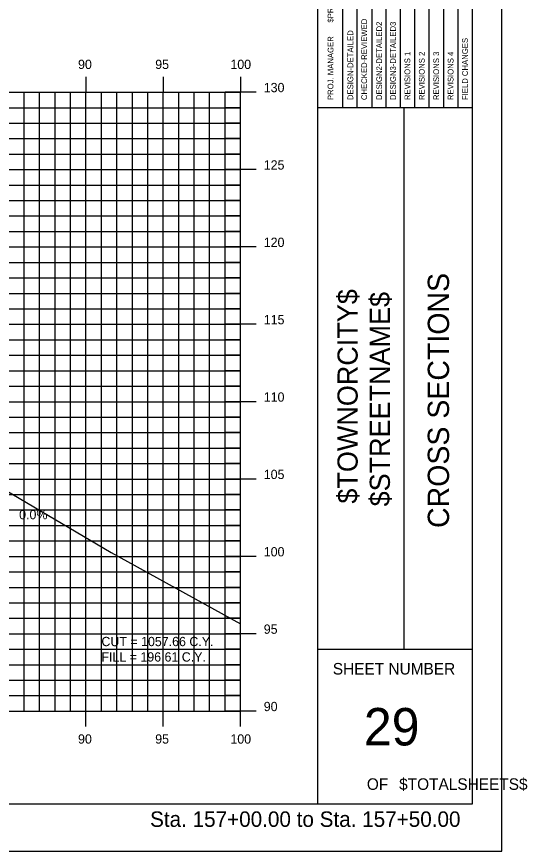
# Model space of a CAD drawing. Extents: x 850598 to 870284, y 366541 to 366651.
# Drawn here: x 852954 to 852987, y 366541.2 to 366595.1 of the extents above; entities that cross this region are included whole.
import ezdxf

# ---------------------------------------------------------------- set-up
doc = ezdxf.new("R2010")
doc.units = 0
for name, color, linetype in [('ANNOTATION', 7, 'Continuous'), ('BORDER', 7, 'Continuous'), ('D_Roadway_Centerline', 7, 'Continuous'), ('D_Text_Standard', 7, 'Continuous'), ('H_V ANNOTATION', 7, 'Continuous'), ('HIGHWAY_TITLE', 7, 'Continuous'), ('MAJOR', 7, 'Continuous'), ('MINOR', 7, 'Continuous'), ('PLOT BOUNDARY', 7, 'Continuous'), ('S_Roadway_Centerline', 7, 'Continuous')]:
    doc.layers.add(name, color=color, linetype=linetype)

msp = doc.modelspace()

# ---------------------------------------------------------------- linework, layer by layer
at = {"layer": 'BORDER'}
for p, q in [((852973.463, 366544.225), (852973.463, 366649.225)), ((852983.463, 366544.225), (852983.463, 366649.225)), ((852973.463, 366589.228), (852983.463, 366589.228)), ((852979.054, 366554.228), (852979.054, 366589.228)), ((852973.463, 366554.228), (852983.463, 366554.228)), ((852823.463, 366544.225), (852983.463, 366544.225))]:
    msp.add_line(p, q, dxfattribs=at)
for points in [[(852976.01, 366589.231), (852976.01, 366606.728)], [(852976.942, 366606.728), (852976.942, 366589.231)], [(852977.873, 366589.231), (852977.873, 366606.728)], [(852978.805, 366589.231), (852978.805, 366606.728)], [(852979.737, 366589.231), (852979.737, 366606.728)], [(852980.668, 366589.231), (852980.668, 366606.728)], [(852981.6, 366589.231), (852981.6, 366606.728)], [(852982.532, 366589.231), (852982.532, 366606.728)], [(852975.078, 366589.231), (852975.078, 366606.022)]]:
    msp.add_lwpolyline(points, dxfattribs=at)
at = {"layer": 'D_Roadway_Centerline'}
msp.add_lwpolyline([(852837.502, 366575.467), (852843.462, 366577.454), (852847.264, 366578.721), (852853.462, 366580.787), (852857.462, 366581.027), (852868.462, 366581.357), (852879.462, 366581.027), (852883.462, 366580.787), (852885.462, 366580.667), (852891.462, 366578.667), (852930.628, 366568.225), (852943.271, 366564.855), (852953.133, 366562.225), (852957.133, 366562.225)], dxfattribs=at)
at = {"layer": 'MAJOR'}
for p, q in [((852958.462, 366591.227), (852958.462, 366590.225)), ((852958.462, 366591.227), (852958.462, 366590.225)), ((852963.462, 366591.227), (852963.462, 366590.225)), ((852963.462, 366591.227), (852963.462, 366590.225)), ((852968.462, 366591.227), (852968.462, 366590.225)), ((852968.462, 366591.227), (852968.462, 366590.225)), ((852828.462, 366590.225), (852968.462, 366590.225)), ((852828.462, 366590.225), (852968.462, 366590.225)), ((852828.462, 366590.225), (852968.462, 366590.225)), ((852828.462, 366590.225), (852968.462, 366590.225)), ((852958.462, 366550.225), (852958.462, 366590.225)), ((852958.462, 366550.225), (852958.462, 366590.225)), ((852963.462, 366550.225), (852963.462, 366590.225)), ((852963.462, 366550.225), (852963.462, 366590.225)), ((852969.464, 366590.225), (852967.46, 366590.225)), ((852969.464, 366590.225), (852967.46, 366590.225)), ((852968.462, 366550.225), (852968.462, 366590.225)), ((852968.462, 366550.225), (852968.462, 366590.225)), ((852968.462, 366550.225), (852968.462, 366590.225)), ((852968.462, 366550.225), (852968.462, 366590.225)), ((852828.462, 366585.225), (852968.462, 366585.225)), ((852828.462, 366585.225), (852968.462, 366585.225)), ((852969.464, 366585.225), (852967.46, 366585.225)), ((852969.464, 366585.225), (852967.46, 366585.225)), ((852828.462, 366580.225), (852968.462, 366580.225)), ((852828.462, 366580.225), (852968.462, 366580.225)), ((852969.464, 366580.225), (852967.46, 366580.225)), ((852969.464, 366580.225), (852967.46, 366580.225)), ((852828.462, 366575.225), (852968.462, 366575.225)), ((852828.462, 366575.225), (852968.462, 366575.225)), ((852969.464, 366575.225), (852967.46, 366575.225)), ((852969.464, 366575.225), (852967.46, 366575.225)), ((852828.462, 366570.225), (852968.462, 366570.225)), ((852828.462, 366570.225), (852968.462, 366570.225)), ((852969.464, 366570.225), (852967.46, 366570.225)), ((852969.464, 366570.225), (852967.46, 366570.225)), ((852828.462, 366565.225), (852968.462, 366565.225)), ((852828.462, 366565.225), (852968.462, 366565.225)), ((852969.464, 366565.225), (852967.46, 366565.225)), ((852969.464, 366565.225), (852967.46, 366565.225)), ((852828.462, 366560.225), (852968.462, 366560.225)), ((852828.462, 366560.225), (852968.462, 366560.225)), ((852969.464, 366560.225), (852967.46, 366560.225)), ((852969.464, 366560.225), (852967.46, 366560.225)), ((852828.462, 366555.225), (852968.462, 366555.225)), ((852828.462, 366555.225), (852968.462, 366555.225)), ((852969.464, 366555.225), (852967.46, 366555.225)), ((852969.464, 366555.225), (852967.46, 366555.225)), ((852828.462, 366550.225), (852968.462, 366550.225)), ((852828.462, 366550.225), (852968.462, 366550.225)), ((852828.462, 366550.225), (852968.462, 366550.225)), ((852828.462, 366550.225), (852968.462, 366550.225)), ((852958.462, 366549.223), (852958.462, 366550.225)), ((852958.462, 366549.223), (852958.462, 366550.225)), ((852963.462, 366549.223), (852963.462, 366550.225)), ((852963.462, 366549.223), (852963.462, 366550.225)), ((852969.464, 366550.225), (852967.46, 366550.225)), ((852969.464, 366550.225), (852967.46, 366550.225)), ((852968.462, 366549.223), (852968.462, 366550.225)), ((852968.462, 366549.223), (852968.462, 366550.225))]:
    msp.add_line(p, q, dxfattribs=at)
at = {"layer": 'MINOR'}
for p, q in [((852954.462, 366550.225), (852954.462, 366590.225)), ((852954.462, 366550.225), (852954.462, 366590.225)), ((852955.462, 366550.225), (852955.462, 366590.225)), ((852955.462, 366550.225), (852955.462, 366590.225)), ((852956.462, 366550.225), (852956.462, 366590.225)), ((852956.462, 366550.225), (852956.462, 366590.225)), ((852957.462, 366550.225), (852957.462, 366590.225)), ((852957.462, 366550.225), (852957.462, 366590.225)), ((852959.462, 366550.225), (852959.462, 366590.225)), ((852959.462, 366550.225), (852959.462, 366590.225)), ((852960.462, 366550.225), (852960.462, 366590.225)), ((852960.462, 366550.225), (852960.462, 366590.225)), ((852961.462, 366550.225), (852961.462, 366590.225)), ((852961.462, 366550.225), (852961.462, 366590.225)), ((852962.462, 366550.225), (852962.462, 366590.225)), ((852962.462, 366550.225), (852962.462, 366590.225)), ((852964.462, 366550.225), (852964.462, 366590.225)), ((852964.462, 366550.225), (852964.462, 366590.225)), ((852965.462, 366550.225), (852965.462, 366590.225)), ((852965.462, 366550.225), (852965.462, 366590.225)), ((852966.462, 366550.225), (852966.462, 366590.225)), ((852966.462, 366550.225), (852966.462, 366590.225)), ((852967.462, 366550.225), (852967.462, 366590.225)), ((852967.462, 366550.225), (852967.462, 366590.225)), ((852828.462, 366589.225), (852968.462, 366589.225)), ((852828.462, 366589.225), (852968.462, 366589.225)), ((852968.462, 366589.225), (852967.46, 366589.225)), ((852968.462, 366589.225), (852967.46, 366589.225)), ((852828.462, 366588.225), (852968.462, 366588.225)), ((852828.462, 366588.225), (852968.462, 366588.225)), ((852968.462, 366588.225), (852967.46, 366588.225)), ((852968.462, 366588.225), (852967.46, 366588.225)), ((852828.462, 366587.225), (852968.462, 366587.225)), ((852828.462, 366587.225), (852968.462, 366587.225)), ((852968.462, 366587.225), (852967.46, 366587.225)), ((852968.462, 366587.225), (852967.46, 366587.225)), ((852828.462, 366586.225), (852968.462, 366586.225)), ((852828.462, 366586.225), (852968.462, 366586.225)), ((852968.462, 366586.225), (852967.46, 366586.225)), ((852968.462, 366586.225), (852967.46, 366586.225)), ((852828.462, 366584.225), (852968.462, 366584.225)), ((852828.462, 366584.225), (852968.462, 366584.225)), ((852968.462, 366584.225), (852967.46, 366584.225)), ((852968.462, 366584.225), (852967.46, 366584.225)), ((852828.462, 366583.225), (852968.462, 366583.225)), ((852828.462, 366583.225), (852968.462, 366583.225)), ((852968.462, 366583.225), (852967.46, 366583.225)), ((852968.462, 366583.225), (852967.46, 366583.225)), ((852828.462, 366582.225), (852968.462, 366582.225)), ((852828.462, 366582.225), (852968.462, 366582.225)), ((852968.462, 366582.225), (852967.46, 366582.225)), ((852968.462, 366582.225), (852967.46, 366582.225)), ((852828.462, 366581.225), (852968.462, 366581.225)), ((852828.462, 366581.225), (852968.462, 366581.225)), ((852968.462, 366581.225), (852967.46, 366581.225)), ((852968.462, 366581.225), (852967.46, 366581.225)), ((852828.462, 366579.225), (852968.462, 366579.225)), ((852828.462, 366579.225), (852968.462, 366579.225)), ((852968.462, 366579.225), (852967.46, 366579.225)), ((852968.462, 366579.225), (852967.46, 366579.225)), ((852828.462, 366578.225), (852968.462, 366578.225)), ((852828.462, 366578.225), (852968.462, 366578.225)), ((852968.462, 366578.225), (852967.46, 366578.225)), ((852968.462, 366578.225), (852967.46, 366578.225)), ((852828.462, 366577.225), (852968.462, 366577.225)), ((852828.462, 366577.225), (852968.462, 366577.225)), ((852968.462, 366577.225), (852967.46, 366577.225)), ((852968.462, 366577.225), (852967.46, 366577.225)), ((852828.462, 366576.225), (852968.462, 366576.225)), ((852828.462, 366576.225), (852968.462, 366576.225)), ((852968.462, 366576.225), (852967.46, 366576.225)), ((852968.462, 366576.225), (852967.46, 366576.225)), ((852828.462, 366574.225), (852968.462, 366574.225)), ((852828.462, 366574.225), (852968.462, 366574.225)), ((852968.462, 366574.225), (852967.46, 366574.225)), ((852968.462, 366574.225), (852967.46, 366574.225)), ((852828.462, 366573.225), (852968.462, 366573.225)), ((852828.462, 366573.225), (852968.462, 366573.225)), ((852968.462, 366573.225), (852967.46, 366573.225)), ((852968.462, 366573.225), (852967.46, 366573.225)), ((852828.462, 366572.225), (852968.462, 366572.225)), ((852828.462, 366572.225), (852968.462, 366572.225)), ((852968.462, 366572.225), (852967.46, 366572.225)), ((852968.462, 366572.225), (852967.46, 366572.225)), ((852828.462, 366571.225), (852968.462, 366571.225)), ((852828.462, 366571.225), (852968.462, 366571.225)), ((852968.462, 366571.225), (852967.46, 366571.225)), ((852968.462, 366571.225), (852967.46, 366571.225)), ((852828.462, 366569.225), (852968.462, 366569.225)), ((852828.462, 366569.225), (852968.462, 366569.225)), ((852968.462, 366569.225), (852967.46, 366569.225)), ((852968.462, 366569.225), (852967.46, 366569.225)), ((852828.462, 366568.225), (852968.462, 366568.225)), ((852828.462, 366568.225), (852968.462, 366568.225)), ((852968.462, 366568.225), (852967.46, 366568.225)), ((852968.462, 366568.225), (852967.46, 366568.225)), ((852828.462, 366567.225), (852968.462, 366567.225)), ((852828.462, 366567.225), (852968.462, 366567.225)), ((852968.462, 366567.225), (852967.46, 366567.225)), ((852968.462, 366567.225), (852967.46, 366567.225)), ((852828.462, 366566.225), (852968.462, 366566.225)), ((852828.462, 366566.225), (852968.462, 366566.225)), ((852968.462, 366566.225), (852967.46, 366566.225)), ((852968.462, 366566.225), (852967.46, 366566.225)), ((852828.462, 366564.225), (852968.462, 366564.225)), ((852828.462, 366564.225), (852968.462, 366564.225)), ((852968.462, 366564.225), (852967.46, 366564.225)), ((852968.462, 366564.225), (852967.46, 366564.225)), ((852828.462, 366563.225), (852968.462, 366563.225)), ((852828.462, 366563.225), (852968.462, 366563.225)), ((852968.462, 366563.225), (852967.46, 366563.225)), ((852968.462, 366563.225), (852967.46, 366563.225)), ((852828.462, 366562.225), (852968.462, 366562.225)), ((852828.462, 366562.225), (852968.462, 366562.225)), ((852968.462, 366562.225), (852967.46, 366562.225)), ((852968.462, 366562.225), (852967.46, 366562.225)), ((852828.462, 366561.225), (852968.462, 366561.225)), ((852828.462, 366561.225), (852968.462, 366561.225)), ((852968.462, 366561.225), (852967.46, 366561.225)), ((852968.462, 366561.225), (852967.46, 366561.225)), ((852828.462, 366559.225), (852968.462, 366559.225)), ((852828.462, 366559.225), (852968.462, 366559.225)), ((852968.462, 366559.225), (852967.46, 366559.225)), ((852968.462, 366559.225), (852967.46, 366559.225)), ((852828.462, 366558.225), (852968.462, 366558.225)), ((852828.462, 366558.225), (852968.462, 366558.225)), ((852968.462, 366558.225), (852967.46, 366558.225)), ((852968.462, 366558.225), (852967.46, 366558.225)), ((852828.462, 366557.225), (852968.462, 366557.225)), ((852828.462, 366557.225), (852968.462, 366557.225)), ((852968.462, 366557.225), (852967.46, 366557.225)), ((852968.462, 366557.225), (852967.46, 366557.225)), ((852828.462, 366556.225), (852968.462, 366556.225)), ((852828.462, 366556.225), (852968.462, 366556.225)), ((852968.462, 366556.225), (852967.46, 366556.225)), ((852968.462, 366556.225), (852967.46, 366556.225)), ((852828.462, 366554.225), (852968.462, 366554.225)), ((852828.462, 366554.225), (852968.462, 366554.225)), ((852968.462, 366554.225), (852967.46, 366554.225)), ((852968.462, 366554.225), (852967.46, 366554.225)), ((852828.462, 366553.225), (852968.462, 366553.225)), ((852828.462, 366553.225), (852968.462, 366553.225)), ((852968.462, 366553.225), (852967.46, 366553.225)), ((852968.462, 366553.225), (852967.46, 366553.225)), ((852828.462, 366552.225), (852968.462, 366552.225)), ((852828.462, 366552.225), (852968.462, 366552.225)), ((852968.462, 366552.225), (852967.46, 366552.225)), ((852968.462, 366552.225), (852967.46, 366552.225)), ((852828.462, 366551.225), (852968.462, 366551.225)), ((852828.462, 366551.225), (852968.462, 366551.225)), ((852968.462, 366551.225), (852967.46, 366551.225)), ((852968.462, 366551.225), (852967.46, 366551.225))]:
    msp.add_line(p, q, dxfattribs=at)
at = {"layer": 'PLOT BOUNDARY'}
msp.add_lwpolyline([(852815.369, 366541.166), (852985.369, 366541.166), (852985.369, 366651.166), (852815.369, 366651.166)], close=True, dxfattribs=at)
at = {"layer": 'S_Roadway_Centerline'}
msp.add_lwpolyline([(852828.462, 366575.51), (852845.286, 366575.429), (852852.346, 366575.874), (852877.042, 366577.251), (852879.624, 366577.507), (852894.25, 366579.044), (852896.38, 366579.38), (852898.299, 366579.611), (852907.176, 366580.201), (852913.13, 366580.616), (852923.096, 366580.704), (852929.093, 366580.759), (852931.13, 366580.168), (852933.592, 366579.495), (852944.794, 366570.984), (852950.066, 366566.39), (852960.095, 366560.48), (852968.462, 366555.875)], dxfattribs=at)

# ---------------------------------------------------------------- texts
at = {"layer": 'ANNOTATION'}
msp.add_text('0.0%', height=0.6, dxfattribs=at).set_placement((852954.138, 366562.625))
at = {"layer": 'BORDER'}
for s, height, rotation, p in [('$PROJMANAGER$', 0.37275, 90, (852974.467, 366594.723)), ('CHECKED-REVIEWED', 0.37275, 90, (852976.644, 366589.716)), ('DESIGN2-DETAILED2', 0.37275, 90, (852977.613, 366589.716)), ('DESIGN3-DETAILED3', 0.37275, 90, (852978.507, 366589.716)), ('PROJ. MANAGER', 0.37275, 90, (852974.467, 366589.716)), ('DESIGN-DETAILED', 0.37275, 90, (852975.749, 366589.716)), ('FIELD CHANGES', 0.37275, 90, (852983.165, 366589.716)), ('REVISIONS 1', 0.37275, 90, (852979.439, 366589.716)), ('REVISIONS 2', 0.37275, 90, (852980.37, 366589.716)), ('REVISIONS 3', 0.37275, 90, (852981.302, 366589.716)), ('REVISIONS 4', 0.37275, 90, (852982.234, 366589.716)), ('CROSS SECTIONS', 1.37787, 90, (852981.947, 366562.062)), ('SHEET NUMBER', 0.74527, 360, (852974.428, 366552.592)), ('29', 2.4194, 360, (852976.438, 366548.008)), ('OF', 0.7453, 360, (852976.63, 366545.138)), ('$TOTALSHEETS$', 0.74527, 360, (852978.719, 366545.138))]:
    msp.add_text(s, height=height, rotation=rotation, dxfattribs=at).set_placement(p)
at = {"layer": 'D_Text_Standard'}
for s, p in [('CUT = 1057.66 C.Y.', (852959.462, 366554.425)), ('FILL = 196.61 C.Y.', (852959.462, 366553.429))]:
    msp.add_text(s, height=0.6, dxfattribs=at).set_placement(p)
at = {"layer": 'H_V ANNOTATION'}
for s, height, p in [('90', 0.6, (852957.949, 366591.725)), ('95', 0.6, (852962.941, 366591.725)), ('100', 0.6, (852967.804, 366591.725)), ('130', 0.6, (852969.962, 366590.225)), ('125', 0.6, (852969.962, 366585.225)), ('120', 0.6, (852969.962, 366580.225)), ('115', 0.6, (852969.962, 366575.225)), ('110', 0.6, (852969.962, 366570.225)), ('105', 0.6, (852969.962, 366565.225)), ('100', 0.6, (852969.962, 366560.225)), ('95', 0.6, (852969.962, 366555.225)), ('90', 0.6, (852969.962, 366550.225)), ('90', 0.6, (852957.949, 366548.125)), ('95', 0.6, (852962.941, 366548.125)), ('100', 0.6, (852967.804, 366548.125)), ('Sta. 157+00.00 to Sta. 157+50.00', 1.0002, (852962.608, 366542.745))]:
    msp.add_text(s, height=height, dxfattribs=at).set_placement(p)
at = {"layer": 'HIGHWAY_TITLE'}
for s, p in [('$TOWNORCITY$', (852976.035, 366563.637)), ('$STREETNAME$', (852978.122, 366563.457))]:
    msp.add_text(s, height=1.30428, rotation=90, dxfattribs=at).set_placement(p)

doc.saveas('drawing.dxf')
